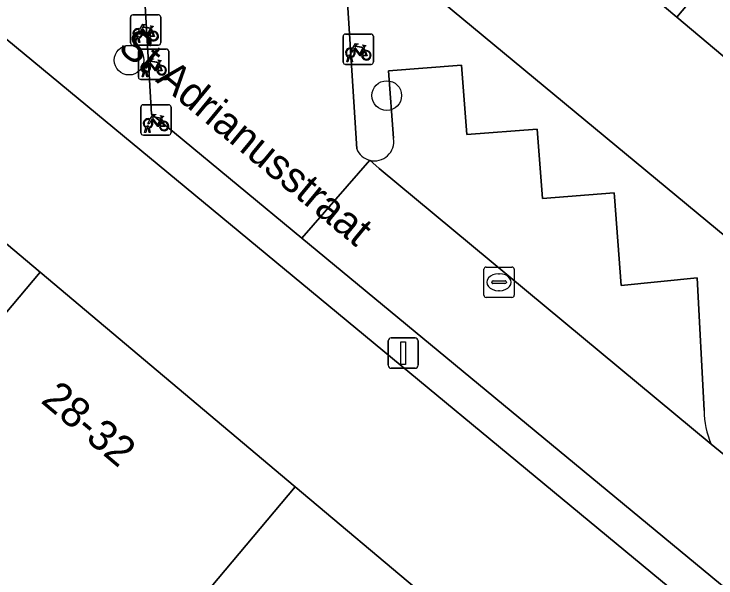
# Model space of a CAD drawing. Extents: x 162073 to 163043, y 381818 to 382561.
# Drawn here: x 162449.04 to 162472.19, y 382134.88 to 382153.48 of the extents above; entities that cross this region are included whole.
import ezdxf

# ---------------------------------------------------------------- set-up
doc = ezdxf.new("R2010")
doc.units = 0
for name, color, linetype in [('IMGEO_Boom', 7, 'Continuous'), ('IMGEO_Erf', 7, 'Continuous'), ('IMGEO_Fietsenrek', 7, 'Continuous'), ('IMGEO_Kolk', 7, 'Continuous'), ('IMGEO_Lichtmast', 7, 'Continuous'), ('IMGEO_Openbare_ruimte_label', 7, 'Continuous'), ('IMGEO_Pand', 7, 'Continuous'), ('IMGEO_Pand_nummerreeks', 7, 'Continuous'), ('IMGEO_Parkeervlak_open', 7, 'Continuous'), ('IMGEO_Rijbaan_lokaal_open', 7, 'Continuous'), ('IMGEO_Voetpad_open', 7, 'Continuous')]:
    doc.layers.add(name, color=color, linetype=linetype)

msp = doc.modelspace()

# ---------------------------------------------------------------- linework, layer by layer
at = {"layer": 'IMGEO_Boom'}
for centre in [(162452.83, 382151.957), (162461.332, 382150.789)]:
    msp.add_circle(centre, 0.489, dxfattribs=at)
at = {"layer": 'IMGEO_Erf'}
for points in [[(162454.034, 382167.546), (162445.596, 382174.635), (162437.158, 382181.723), (162428.604, 382188.91), (162425.454, 382185.106), (162460.487, 382156.099), (162476.592, 382142.764), (162479.463, 382146.183), (162470.908, 382153.37), (162462.471, 382160.458)], [(162419.203, 382177.117), (162416.111, 382173.378), (162424.641, 382166.204), (162433.06, 382159.124), (162441.477, 382152.045), (162449.895, 382144.965), (162458.313, 382137.886), (162466.731, 382130.807), (162475.149, 382123.727), (162483.68, 382116.552), (162483.81, 382116.71), (162487.224, 382120.866)]]:
    msp.add_lwpolyline(points, close=True, dxfattribs=at)
at = {"layer": 'IMGEO_Fietsenrek'}
for p, q in [((162452.878, 382152.528), (162452.878, 382153.369)), ((162452.878, 382153.369), (162452.878, 382152.528)), ((162452.953, 382153.453), (162453.794, 382153.453)), ((162453.794, 382153.453), (162452.953, 382153.453)), ((162453.878, 382153.378), (162453.878, 382152.537)), ((162453.878, 382152.537), (162453.878, 382153.378)), ((162453.565, 382153.002), (162453.601, 382152.907)), ((162459.968, 382152.819), (162460.809, 382152.819)), ((162460.809, 382152.819), (162459.968, 382152.819)), ((162453.005, 382152.537), (162453.044, 382152.697)), ((162453.074, 382152.685), (162453.039, 382152.537)), ((162453.116, 382152.709), (162453.115, 382152.713)), ((162453.157, 382152.537), (162453.123, 382152.679)), ((162453.147, 382152.72), (162453.148, 382152.713)), ((162453.155, 382152.683), (162453.19, 382152.537)), ((162459.893, 382151.894), (162459.893, 382152.735)), ((162459.893, 382152.735), (162459.893, 382151.894)), ((162460.893, 382152.744), (162460.893, 382151.903)), ((162460.893, 382151.903), (162460.893, 382152.744)), ((162453.803, 382152.453), (162452.962, 382152.453)), ((162452.962, 382152.453), (162453.803, 382152.453)), ((162453.039, 382152.537), (162453.005, 382152.537)), ((162453.19, 382152.537), (162453.157, 382152.537)), ((162460.58, 382152.368), (162460.616, 382152.273)), ((162453.14, 382151.399), (162453.14, 382152.24)), ((162453.14, 382152.24), (162453.14, 382151.399)), ((162453.215, 382152.324), (162454.056, 382152.324)), ((162454.056, 382152.324), (162453.215, 382152.324)), ((162454.14, 382152.249), (162454.14, 382151.408)), ((162454.14, 382151.408), (162454.14, 382152.249)), ((162460.02, 382151.903), (162460.059, 382152.063)), ((162460.054, 382151.903), (162460.02, 382151.903)), ((162460.089, 382152.051), (162460.054, 382151.903)), ((162460.131, 382152.075), (162460.13, 382152.079)), ((162460.172, 382151.903), (162460.138, 382152.045)), ((162460.162, 382152.086), (162460.163, 382152.079)), ((162460.17, 382152.049), (162460.205, 382151.903)), ((162460.205, 382151.903), (162460.172, 382151.903)), ((162453.827, 382151.873), (162453.863, 382151.778)), ((162460.818, 382151.819), (162459.977, 382151.819)), ((162459.977, 382151.819), (162460.818, 382151.819)), ((162453.267, 382151.408), (162453.306, 382151.568)), ((162453.336, 382151.556), (162453.301, 382151.408)), ((162453.378, 382151.58), (162453.377, 382151.584)), ((162453.419, 382151.408), (162453.385, 382151.55)), ((162453.409, 382151.591), (162453.41, 382151.584)), ((162453.417, 382151.554), (162453.452, 382151.408)), ((162454.065, 382151.324), (162453.224, 382151.324)), ((162453.224, 382151.324), (162454.065, 382151.324)), ((162453.301, 382151.408), (162453.267, 382151.408)), ((162453.452, 382151.408), (162453.419, 382151.408)), ((162453.219, 382149.561), (162453.219, 382150.402)), ((162453.219, 382150.402), (162453.219, 382149.561)), ((162453.294, 382150.486), (162454.135, 382150.486)), ((162454.135, 382150.486), (162453.294, 382150.486)), ((162454.219, 382150.411), (162454.219, 382149.57)), ((162454.219, 382149.57), (162454.219, 382150.411)), ((162453.906, 382150.035), (162453.942, 382149.94)), ((162453.346, 382149.57), (162453.385, 382149.73)), ((162453.38, 382149.57), (162453.346, 382149.57)), ((162453.415, 382149.718), (162453.38, 382149.57)), ((162453.457, 382149.742), (162453.456, 382149.746)), ((162453.498, 382149.57), (162453.464, 382149.712)), ((162453.488, 382149.753), (162453.489, 382149.746)), ((162453.496, 382149.716), (162453.531, 382149.57)), ((162453.531, 382149.57), (162453.498, 382149.57)), ((162454.144, 382149.486), (162453.303, 382149.486)), ((162453.303, 382149.486), (162454.144, 382149.486))]:
    msp.add_line(p, q, dxfattribs=at)
for points in [[(162453.191, 382152.979), (162453.286, 382153.143), (162453.372, 382153.129), (162453.374, 382153.12), (162453.318, 382153.109), (162453.291, 382153.064), (162453.547, 382153.023)], [(162453.547, 382153.023), (162453.572, 382153.072), (162453.566, 382153.076), (162453.543, 382153.08), (162453.531, 382153.087), (162453.53, 382153.09), (162453.532, 382153.095), (162453.627, 382153.08), (162453.629, 382153.07), (162453.619, 382153.057), (162453.607, 382153.051), (162453.593, 382153.057), (162453.565, 382153.002)], [(162453.212, 382152.927), (162453.16, 382152.837), (162453.12, 382152.812), (162453.121, 382152.859), (162453.176, 382152.953)], [(162453.487, 382152.735), (162453.437, 382152.735), (162453.246, 382152.986), (162453.227, 382152.954)], [(162453.534, 382152.998), (162453.277, 382153.039), (162453.26, 382153.01), (162453.427, 382152.79), (162453.534, 382152.998)], [(162453.582, 382152.9), (162453.552, 382152.977), (162453.443, 382152.759), (162453.486, 382152.759)], [(162453.516, 382152.759), (162453.636, 382152.758), (162453.592, 382152.872)], [(162453.612, 382152.879), (162453.667, 382152.734), (162453.517, 382152.734)], [(162460.206, 382152.345), (162460.301, 382152.509), (162460.387, 382152.495), (162460.389, 382152.486), (162460.333, 382152.475), (162460.306, 382152.43), (162460.562, 382152.389)], [(162460.502, 382152.101), (162460.452, 382152.101), (162460.261, 382152.352), (162460.242, 382152.32)], [(162460.549, 382152.364), (162460.292, 382152.405), (162460.275, 382152.376), (162460.442, 382152.156), (162460.549, 382152.364)], [(162460.562, 382152.389), (162460.587, 382152.438), (162460.581, 382152.442), (162460.558, 382152.446), (162460.546, 382152.453), (162460.545, 382152.456), (162460.547, 382152.461), (162460.642, 382152.446), (162460.644, 382152.436), (162460.634, 382152.423), (162460.622, 382152.417), (162460.608, 382152.423), (162460.58, 382152.368)], [(162460.227, 382152.293), (162460.175, 382152.203), (162460.135, 382152.178), (162460.136, 382152.225), (162460.191, 382152.319)], [(162460.597, 382152.266), (162460.567, 382152.343), (162460.458, 382152.125), (162460.501, 382152.125)], [(162460.531, 382152.125), (162460.651, 382152.124), (162460.607, 382152.238)], [(162460.627, 382152.245), (162460.682, 382152.1), (162460.532, 382152.1)], [(162453.453, 382151.85), (162453.548, 382152.014), (162453.634, 382152), (162453.636, 382151.991), (162453.58, 382151.98), (162453.553, 382151.935), (162453.809, 382151.894)], [(162453.796, 382151.869), (162453.539, 382151.91), (162453.522, 382151.881), (162453.689, 382151.661), (162453.796, 382151.869)], [(162453.809, 382151.894), (162453.834, 382151.943), (162453.828, 382151.947), (162453.805, 382151.951), (162453.793, 382151.958), (162453.792, 382151.961), (162453.794, 382151.966), (162453.889, 382151.951), (162453.891, 382151.941), (162453.881, 382151.928), (162453.869, 382151.922), (162453.855, 382151.928), (162453.827, 382151.873)], [(162453.474, 382151.798), (162453.422, 382151.708), (162453.382, 382151.683), (162453.383, 382151.73), (162453.438, 382151.824)], [(162453.749, 382151.606), (162453.699, 382151.606), (162453.508, 382151.857), (162453.489, 382151.825)], [(162453.844, 382151.771), (162453.814, 382151.848), (162453.705, 382151.63), (162453.748, 382151.63)], [(162453.778, 382151.63), (162453.898, 382151.629), (162453.854, 382151.743)], [(162453.874, 382151.75), (162453.929, 382151.605), (162453.779, 382151.605)], [(162453.532, 382150.012), (162453.627, 382150.176), (162453.713, 382150.162), (162453.715, 382150.153), (162453.659, 382150.142), (162453.632, 382150.097), (162453.888, 382150.056)], [(162453.875, 382150.031), (162453.618, 382150.072), (162453.601, 382150.043), (162453.768, 382149.823), (162453.875, 382150.031)], [(162453.888, 382150.056), (162453.913, 382150.105), (162453.907, 382150.109), (162453.884, 382150.113), (162453.872, 382150.12), (162453.871, 382150.123), (162453.873, 382150.128), (162453.968, 382150.113), (162453.97, 382150.103), (162453.96, 382150.09), (162453.948, 382150.084), (162453.934, 382150.09), (162453.906, 382150.035)], [(162453.553, 382149.96), (162453.501, 382149.87), (162453.461, 382149.845), (162453.462, 382149.892), (162453.517, 382149.986)], [(162453.828, 382149.768), (162453.778, 382149.768), (162453.587, 382150.019), (162453.568, 382149.987)], [(162453.923, 382149.933), (162453.893, 382150.01), (162453.784, 382149.792), (162453.827, 382149.792)], [(162453.857, 382149.792), (162453.977, 382149.791), (162453.933, 382149.905)], [(162453.953, 382149.912), (162454.008, 382149.767), (162453.858, 382149.767)]]:
    msp.add_lwpolyline(points, dxfattribs=at)
for centre, radius, start, end in [((162452.956, 382153.375), 0.0779, 92.4484, 184.2845), ((162452.956, 382153.375), 0.0779, 92.4484, 184.2845), ((162453.8, 382153.375), 0.0779, 2.4484, 94.2845), ((162453.8, 382153.375), 0.0779, 2.4484, 94.2845), ((162453.118, 382152.838), 0.159, 62.6766, 242.1369), ((162453.118, 382152.838), 0.129, 63.3192, 238.903), ((162453.118, 382152.838), 0.129, 283.6043, 43.4302), ((162453.118, 382152.838), 0.159, 283.5766, 46.6042), ((162453.645, 382152.754), 0.159, 113.3408, 178.3217), ((162453.645, 382152.754), 0.159, 187.0065, 105.7708), ((162453.645, 382152.754), 0.129, 113.923, 177.9556), ((162453.645, 382152.754), 0.129, 188.6715, 104.5883), ((162459.971, 382152.741), 0.0779, 92.4484, 184.2845), ((162459.971, 382152.741), 0.0779, 92.4484, 184.2845), ((162460.815, 382152.741), 0.0779, 2.4484, 94.2845), ((162460.815, 382152.741), 0.0779, 2.4484, 94.2845), ((162453.098, 382152.709), 0.0499, 12.8025, 158.6934), ((162453.118, 382152.838), 0.159, 253.9967, 271.7867), ((162453.098, 382152.709), 0.0174, 12.8025, 163.4502), ((162453.118, 382152.838), 0.129, 253.415, 269.0204), ((162452.956, 382152.531), 0.0779, 182.4484, 274.2845), ((162452.956, 382152.531), 0.0779, 182.4484, 274.2845), ((162453.8, 382152.531), 0.0779, 272.4484, 4.2845), ((162453.8, 382152.531), 0.0779, 272.4484, 4.2845), ((162460.133, 382152.204), 0.159, 62.6766, 242.1369), ((162453.218, 382152.246), 0.0779, 92.4484, 184.2845), ((162453.218, 382152.246), 0.0779, 92.4484, 184.2845), ((162454.062, 382152.246), 0.0779, 2.4484, 94.2845), ((162454.062, 382152.246), 0.0779, 2.4484, 94.2845), ((162460.133, 382152.204), 0.129, 63.3192, 238.903), ((162460.113, 382152.075), 0.0499, 12.8025, 158.6934), ((162460.133, 382152.204), 0.129, 283.6043, 43.4302), ((162460.133, 382152.204), 0.159, 283.5766, 46.6042), ((162460.66, 382152.12), 0.159, 113.3408, 178.3217), ((162460.66, 382152.12), 0.159, 187.0065, 105.7708), ((162460.66, 382152.12), 0.129, 113.923, 177.9556), ((162460.66, 382152.12), 0.129, 188.6715, 104.5883), ((162459.971, 382151.897), 0.0779, 182.4484, 274.2845), ((162459.971, 382151.897), 0.0779, 182.4484, 274.2845), ((162460.133, 382152.204), 0.159, 253.9967, 271.7867), ((162460.113, 382152.075), 0.0174, 12.8025, 163.4502), ((162460.133, 382152.204), 0.129, 253.415, 269.0204), ((162460.815, 382151.897), 0.0779, 272.4484, 4.2845), ((162460.815, 382151.897), 0.0779, 272.4484, 4.2845), ((162453.38, 382151.709), 0.159, 62.6766, 242.1369), ((162453.38, 382151.709), 0.129, 63.3192, 238.903), ((162453.38, 382151.709), 0.129, 283.6043, 43.4302), ((162453.38, 382151.709), 0.159, 283.5766, 46.6042), ((162453.907, 382151.625), 0.159, 113.3408, 178.3217), ((162453.907, 382151.625), 0.159, 187.0065, 105.7708), ((162453.907, 382151.625), 0.129, 113.923, 177.9556), ((162453.907, 382151.625), 0.129, 188.6715, 104.5883), ((162453.36, 382151.58), 0.0499, 12.8025, 158.6934), ((162453.38, 382151.709), 0.159, 253.9967, 271.7867), ((162453.36, 382151.58), 0.0174, 12.8025, 163.4502), ((162453.38, 382151.709), 0.129, 253.415, 269.0204), ((162453.218, 382151.402), 0.0779, 182.4484, 274.2845), ((162453.218, 382151.402), 0.0779, 182.4484, 274.2845), ((162454.062, 382151.402), 0.0779, 272.4484, 4.2845), ((162454.062, 382151.402), 0.0779, 272.4484, 4.2845), ((162453.297, 382150.408), 0.0779, 92.4484, 184.2845), ((162453.297, 382150.408), 0.0779, 92.4484, 184.2845), ((162454.141, 382150.408), 0.0779, 2.4484, 94.2845), ((162454.141, 382150.408), 0.0779, 2.4484, 94.2845), ((162453.459, 382149.871), 0.159, 62.6766, 242.1369), ((162453.459, 382149.871), 0.129, 63.3192, 238.903), ((162453.459, 382149.871), 0.129, 283.6043, 43.4302), ((162453.459, 382149.871), 0.159, 283.5766, 46.6042), ((162453.986, 382149.787), 0.159, 113.3408, 178.3217), ((162453.986, 382149.787), 0.159, 187.0065, 105.7708), ((162453.986, 382149.787), 0.129, 113.923, 177.9556), ((162453.986, 382149.787), 0.129, 188.6715, 104.5883), ((162453.439, 382149.742), 0.0499, 12.8025, 158.6934), ((162453.459, 382149.871), 0.159, 253.9967, 271.7867), ((162453.439, 382149.742), 0.0174, 12.8025, 163.4502), ((162453.459, 382149.871), 0.129, 253.415, 269.0204), ((162454.141, 382149.564), 0.0779, 272.4484, 4.2845), ((162454.141, 382149.564), 0.0779, 272.4484, 4.2845), ((162453.297, 382149.564), 0.0779, 182.4484, 274.2845), ((162453.297, 382149.564), 0.0779, 182.4484, 274.2845)]:
    msp.add_arc(centre, radius, start, end, dxfattribs=at)
at = {"layer": 'IMGEO_Kolk'}
for p, q in [((162464.537, 382144.206), (162464.537, 382145.058)), ((162464.612, 382145.132), (162465.464, 382145.132)), ((162465.538, 382145.058), (162465.538, 382144.206)), ((162465.025, 382144.912), (162465.05, 382144.912)), ((162464.796, 382144.626), (162464.796, 382144.638)), ((162465.234, 382144.589), (162464.836, 382144.589)), ((162464.839, 382144.675), (162465.237, 382144.675)), ((162465.28, 382144.638), (162465.28, 382144.626)), ((162465.048, 382144.352), (162465.023, 382144.352)), ((162465.464, 382144.132), (162464.612, 382144.132))]:
    msp.add_line(p, q, dxfattribs=at)
for points in [[(162464.537, 382144.206), (162464.537, 382145.058)], [(162464.612, 382145.132), (162465.464, 382145.132)], [(162465.538, 382145.058), (162465.538, 382144.206)], [(162465.464, 382144.132), (162464.612, 382144.132)]]:
    msp.add_lwpolyline(points, dxfattribs=at)
for centre, radius, start, end in [((162464.614, 382145.056), 0.0765, 91.552, 178.448), ((162464.614, 382145.056), 0.0765, 91.552, 178.448), ((162465.462, 382145.056), 0.0765, 1.552, 88.448), ((162465.462, 382145.056), 0.0765, 1.552, 88.448), ((162464.836, 382144.635), 0.0403, 85.8775, 175.7526), ((162464.833, 382144.625), 0.0366, 178.938, 274.7102), ((162465.237, 382144.632), 0.043, 264.8664, 352.4533), ((162465.241, 382144.637), 0.0386, 1.7309, 96.639), ((162464.614, 382144.208), 0.0765, 181.552, 268.448), ((162464.614, 382144.208), 0.0765, 181.552, 268.448), ((162465.462, 382144.208), 0.0765, 271.552, 358.448), ((162465.462, 382144.208), 0.0765, 271.552, 358.448)]:
    msp.add_arc(centre, radius, start, end, dxfattribs=at)
for centre, major_axis, ratio, start_param, end_param in [((162465.024, 382144.632), (-0.387, 0.002), 0.722429, 4.712389, 7.853982), ((162465.049, 382144.632), (-0.39, 0.002), 0.717154, 1.570796, 4.712389)]:
    msp.add_ellipse(centre, major_axis=major_axis, ratio=ratio, start_param=start_param, end_param=end_param, dxfattribs=at)
at = {"layer": 'IMGEO_Lichtmast'}
for p, q in [((162461.378, 382141.895), (162461.378, 382142.695)), ((162461.378, 382142.695), (162461.378, 382141.895)), ((162461.478, 382142.795), (162462.268, 382142.795)), ((162462.268, 382142.795), (162461.478, 382142.795)), ((162462.368, 382142.695), (162462.368, 382141.895)), ((162462.368, 382141.895), (162462.368, 382142.695)), ((162462.268, 382141.795), (162461.478, 382141.795)), ((162461.478, 382141.795), (162462.268, 382141.795))]:
    msp.add_line(p, q, dxfattribs=at)
msp.add_lwpolyline([(162461.798, 382142.67), (162461.948, 382142.67), (162461.948, 382141.92), (162461.798, 382141.92), (162461.798, 382142.67)], dxfattribs=at)
for centre, start, end in [((162461.478, 382142.695), 90, 180), ((162461.478, 382142.695), 90, 180), ((162462.268, 382142.695), 0, 90), ((162462.268, 382142.695), 360, 90), ((162461.478, 382141.895), 180, 270), ((162461.478, 382141.895), 180, 270), ((162462.268, 382141.895), 270, 0), ((162462.268, 382141.895), 270, 0)]:
    msp.add_arc(centre, 0.1, start, end, dxfattribs=at)
at = {"layer": 'IMGEO_Pand'}
for points in [[(162476.774, 382160.352), (162468.337, 382167.44), (162462.471, 382160.458), (162470.908, 382153.37)], [(162482.446, 382149.734), (162485.329, 382153.165), (162476.774, 382160.352), (162470.908, 382153.37), (162479.463, 382146.183)], [(162449.895, 382144.965), (162441.477, 382152.045), (162435.644, 382145.11), (162444.062, 382138.031)], [(162449.895, 382144.965), (162444.062, 382138.031), (162452.48, 382130.951), (162458.313, 382137.886)], [(162458.313, 382137.886), (162452.48, 382130.951), (162460.898, 382123.872), (162466.731, 382130.807)]]:
    msp.add_lwpolyline(points, close=True, dxfattribs=at)
at = {"layer": 'IMGEO_Parkeervlak_open'}
for points in [[(162468.833, 382147.579), (162466.472, 382147.398), (162466.297, 382149.677), (162463.978, 382149.5), (162463.802, 382151.79), (162461.389, 382151.605), (162461.559, 382149.379)], [(162460.773, 382148.658), (162461.088, 382148.38), (162472.04, 382139.294)], [(162471.807, 382140.406), (162471.57, 382144.779), (162469.067, 382144.527), (162468.843, 382147.445), (162468.833, 382147.579)]]:
    msp.add_lwpolyline(points, dxfattribs=at)
for centre, radius, start, end in [((162460.932, 382149.273), 0.636, 255.4861, 9.5744), ((162474.515, 382140.393), 2.708, 179.726, 203.9422)]:
    msp.add_arc(centre, radius, start, end, dxfattribs=at)
at = {"layer": 'IMGEO_Rijbaan_lokaal_open'}
for points in [[(162453.257, 382155.637), (162453.572, 382150.181), (162454.329, 382149.556), (162458.533, 382146.084), (162460.773, 382148.658)], [(162460.342, 382149.037), (162459.935, 382155.423)]]:
    msp.add_lwpolyline(points, dxfattribs=at)
msp.add_lwpolyline([(162472.04, 382139.294), (162461.088, 382148.38), (162460.773, 382148.658), (162458.533, 382146.084), (162484.005, 382125.044), (162486.196, 382127.645), (162485.819, 382127.956), (162475.29, 382136.635), (162475.03, 382136.847)], close=True, dxfattribs=at)
msp.add_arc((162460.93, 382149.272), 0.634, 201.7391, 255.6073, dxfattribs=at)
at = {"layer": 'IMGEO_Voetpad_open'}
for points in [[(162419.203, 382177.117), (162487.224, 382120.866), (162483.81, 382116.71), (162484.954, 382115.781), (162487.42, 382113.707), (162488.112, 382113.139), (162489.12, 382114.253), (162498.079, 382106.838), (162500, 382105.227), (162504.837, 382101.171), (162507.419, 382099.039), (162508.44, 382100.255), (162508.346, 382100.334), (162490.476, 382115.395), (162492.498, 382118.029), (162488.342, 382121.462), (162484.005, 382125.044), (162458.533, 382146.084), (162454.329, 382149.556), (162453.572, 382150.181), (162453.257, 382155.637)], [(162476.592, 382142.764), (162460.487, 382156.099), (162459.935, 382155.423), (162460.342, 382149.037)], [(162461.559, 382149.379), (162461.389, 382151.605), (162463.802, 382151.79), (162463.978, 382149.5), (162466.297, 382149.677), (162466.472, 382147.398), (162468.833, 382147.579), (162468.843, 382147.445), (162469.067, 382144.527), (162471.57, 382144.779), (162471.807, 382140.406)], [(162472.04, 382139.294), (162475.03, 382136.847)]]:
    msp.add_lwpolyline(points, dxfattribs=at)
for centre, radius, start, end in [((162460.932, 382149.273), 0.636, 255.4861, 9.5744), ((162460.93, 382149.272), 0.634, 201.7391, 255.6073), ((162474.515, 382140.393), 2.708, 179.726, 203.9422)]:
    msp.add_arc(centre, radius, start, end, dxfattribs=at)

# ---------------------------------------------------------------- texts
at = {"layer": 'IMGEO_Openbare_ruimte_label'}
msp.add_text('St Adrianusstraat', height=1, rotation=320.4365, dxfattribs=at).set_placement((162452.419, 382152.311))
at = {"layer": 'IMGEO_Pand_nummerreeks'}
msp.add_text('28-32', height=1, rotation=319.9359, dxfattribs=at).set_placement((162449.886, 382140.687))

doc.saveas('drawing.dxf')
